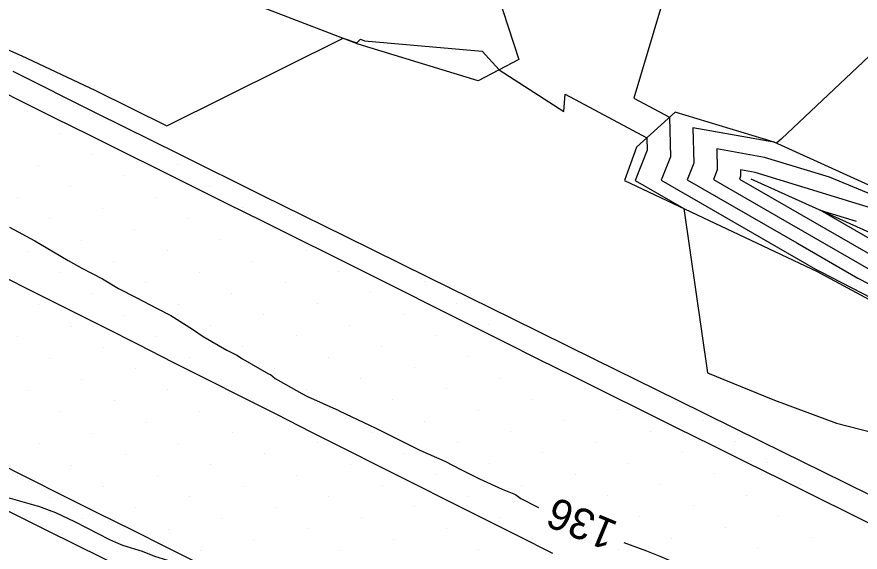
# Model space of a CAD drawing. Extents: x 2354170 to 2357230, y 866100 to 868290.
# Drawn here: x 2354704.8 to 2354759.4, y 867686.2 to 867720.8 of the extents above; entities that cross this region are included whole.
import ezdxf

# ---------------------------------------------------------------- set-up
doc = ezdxf.new("R2010")
doc.units = 0
for name, color, linetype in [('Default', 7, 'Continuous'), ('DTM Contours Major', 7, 'Continuous'), ('Exist DTM Breakline', 7, 'Continuous'), ('Exist DTM Scan Elevation Point', 7, 'Continuous'), ('Exist Roads EOP', 7, 'Continuous'), ('PH Exist DTM Breakline', 7, 'Continuous')]:
    doc.layers.add(name, color=color, linetype=linetype)

msp = doc.modelspace()

# ---------------------------------------------------------------- linework, layer by layer
at = {"layer": 'Default'}
for points in [[(2354759.968, 867737.473), (2354752.739, 867732.79), (2354749.968, 867732.306), (2354749.024, 867730.964), (2354745.687, 867728.039), (2354748.684, 867728.808), (2354744.732, 867715.554), (2354747.037, 867714.323), (2354747.104, 867711.765), (2354746.502, 867710.245), (2354756.491, 867704.492), (2354756.822, 867704.302), (2354773.249, 867695.831)], [(2354788.319, 867732.311), (2354781.754, 867730.019), (2354779.969, 867728.72), (2354778.446, 867728.497), (2354769.969, 867725.836), (2354765.992, 867723.995), (2354754.295, 867712.927), (2354753.964, 867712.632), (2354753.833, 867712.686), (2354753.799, 867712.696), (2354748.557, 867713.639), (2354748.618, 867711.345), (2354748.19, 867710.266), (2354755.278, 867706.185), (2354759.237, 867703.906), (2354772.794, 867696.915), (2354773.08, 867696.78), (2354786.456, 867691.471), (2354792.43, 867688.682), (2354793.538, 867688.159)], [(2354700.101, 867720.508), (2354705.117, 867718.295), (2354709.847, 867716.062), (2354714.514, 867713.754), (2354725.918, 867719.429), (2354726.816, 867719.136), (2354727.043, 867719.378), (2354727.312, 867719.262), (2354734.913, 867718.591), (2354736.019, 867717.394), (2354740.212, 867714.699), (2354740.293, 867715.807), (2354745.57, 867712.99), (2354745.591, 867712.185), (2354744.813, 867710.223), (2354747.959, 867708.412), (2354749.492, 867697.778), (2354753.838, 867696.015), (2354757.848, 867694.524), (2354764.99, 867692.691)], [(2354773.325, 867703.836), (2354757.392, 867710.431), (2354753.191, 867711.723), (2354750.095, 867712.28), (2354750.131, 867710.925), (2354749.879, 867710.288), (2354754.065, 867707.877), (2354761.652, 867703.51)], [(2354760.951, 867708.176), (2354752.584, 867710.75), (2354751.633, 867710.921), (2354751.644, 867710.505), (2354751.567, 867710.309), (2354752.852, 867709.57), (2354764.067, 867703.115)], [(2354845.387, 867667.71), (2354830.996, 867672.897), (2354827.88, 867674.304), (2354822.92, 867676.397), (2354806.785, 867683.643), (2354801.83, 867686.305), (2354800.992, 867686.681), (2354796.189, 867688.951), (2354777.193, 867697.818), (2354772.268, 867699.773), (2354771.427, 867700.169), (2354766.482, 867702.719), (2354756.794, 867708.295), (2354759.11, 867707.583)], [(2354704.328, 867707.209), (2354705.964, 867706.317), (2354706.696, 867705.888), (2354708.119, 867705.045), (2354709.017, 867704.556), (2354710.339, 867703.869), (2354711.393, 867703.236), (2354712.533, 867702.654), (2354713.89, 867701.941), (2354714.764, 867701.496), (2354716.165, 867700.6), (2354716.857, 867700.129), (2354718.386, 867699.248), (2354719.051, 867698.914), (2354719.401, 867698.68), (2354721.081, 867697.715), (2354721.216, 867697.656), (2354721.519, 867697.418), (2354723.253, 867696.432), (2354723.622, 867696.25), (2354725.642, 867695.334), (2354725.668, 867695.323), (2354727.664, 867694.363), (2354727.941, 867694.228), (2354729.671, 867693.368), (2354730.201, 867693.112), (2354730.891, 867692.775), (2354732.504, 867692.062), (2354733.53, 867691.508), (2354734.739, 867690.909), (2354736.212, 867690.25), (2354737.069, 867689.9), (2354737.408, 867689.635), (2354738.552, 867689.062)], [(2354701.94, 867690.352), (2354705.878, 867689.228), (2354706.209, 867689.151), (2354706.893, 867688.879), (2354707.315, 867688.729), (2354708.533, 867688.15), (2354710.791, 867686.994), (2354711.197, 867686.82), (2354711.637, 867686.614), (2354712.907, 867686.235), (2354713.714, 867685.909), (2354714.83, 867685.553), (2354716.292, 867684.976), (2354716.882, 867684.821), (2354717.757, 867684.537)], [(2354744.077, 867686.786), (2354745.55, 867686.262), (2354746.413, 867685.901), (2354747.675, 867685.369), (2354748.755, 867684.909), (2354750.426, 867684.125), (2354751.044, 867683.839), (2354753.199, 867683.097), (2354753.494, 867683.011), (2354755.345, 867682.458), (2354755.975, 867682.23), (2354757.282, 867681.808), (2354758.607, 867681.678), (2354760.754, 867680.816)]]:
    msp.add_lwpolyline(points, dxfattribs=at)
at = {"layer": 'DTM Contours Major'}
msp.add_lwpolyline([(2354788.319, 867732.311), (2354781.754, 867730.019), (2354779.969, 867728.72), (2354778.446, 867728.497), (2354769.969, 867725.836), (2354765.992, 867723.995), (2354754.295, 867712.927), (2354753.964, 867712.632), (2354753.833, 867712.686), (2354753.799, 867712.696), (2354748.557, 867713.639), (2354748.618, 867711.345), (2354748.19, 867710.266), (2354755.278, 867706.185), (2354759.237, 867703.906), (2354772.794, 867696.915), (2354773.08, 867696.78), (2354786.456, 867691.471), (2354792.43, 867688.682), (2354793.538, 867688.159)], dxfattribs=at)
at = {"layer": 'Exist DTM Breakline'}
for points in [[(2354760.974, 867687.523), (2354758.737, 867688.639), (2354756.498, 867689.75), (2354754.258, 867690.861), (2354752.018, 867691.972), (2354749.779, 867693.082), (2354747.539, 867694.194), (2354745.3, 867695.305), (2354743.061, 867696.417), (2354740.821, 867697.528), (2354738.586, 867698.648), (2354736.352, 867699.769), (2354734.117, 867700.89), (2354731.883, 867702.012), (2354729.646, 867703.129), (2354727.41, 867704.246), (2354725.173, 867705.362), (2354722.936, 867706.479), (2354720.697, 867707.591), (2354718.458, 867708.703), (2354716.219, 867709.814), (2354713.979, 867710.926), (2354711.74, 867712.039), (2354709.502, 867713.151), (2354707.263, 867714.264), (2354705.024, 867715.377), (2354702.79, 867716.498)], [(2354703.742, 867704.092), (2354705.978, 867702.974), (2354708.213, 867701.853), (2354710.446, 867700.729), (2354712.678, 867699.602), (2354714.909, 867698.475), (2354717.14, 867697.346), (2354719.371, 867696.218), (2354721.602, 867695.09), (2354723.833, 867693.963), (2354726.065, 867692.836), (2354728.298, 867691.711), (2354730.531, 867690.587), (2354732.765, 867689.465), (2354735, 867688.345), (2354737.236, 867687.227), (2354739.474, 867686.112)], [(2354716.751, 867685.343), (2354714.515, 867686.461), (2354712.279, 867687.58), (2354710.044, 867688.699), (2354707.808, 867689.818), (2354705.573, 867690.937), (2354703.337, 867692.056)]]:
    msp.add_lwpolyline(points, dxfattribs=at)
at = {"layer": 'Exist DTM Scan Elevation Point'}
for p, q in [((2354705.489, 867714.662), (2354705.489, 867714.662)), ((2354707.574, 867713.283), (2354707.574, 867713.283)), ((2354713.124, 867712.609), (2354713.124, 867712.609)), ((2354709.659, 867711.903), (2354709.659, 867711.903)), ((2354706.195, 867711.198), (2354706.195, 867711.198)), ((2354715.209, 867711.23), (2354715.209, 867711.23)), ((2354711.744, 867710.524), (2354711.744, 867710.524)), ((2354708.28, 867709.818), (2354708.28, 867709.818)), ((2354717.294, 867709.85), (2354717.294, 867709.85)), ((2354704.815, 867709.113), (2354704.815, 867709.113)), ((2354713.829, 867709.145), (2354713.829, 867709.145)), ((2354710.365, 867708.439), (2354710.365, 867708.439)), ((2354719.379, 867708.471), (2354719.379, 867708.471)), ((2354706.9, 867707.733), (2354706.9, 867707.733)), ((2354715.914, 867707.765), (2354715.914, 867707.765)), ((2354712.45, 867707.06), (2354712.45, 867707.06)), ((2354721.464, 867707.091), (2354721.464, 867707.091)), ((2354708.985, 867706.354), (2354708.985, 867706.354)), ((2354717.999, 867706.386), (2354717.999, 867706.386)), ((2354705.521, 867705.648), (2354705.521, 867705.648)), ((2354714.535, 867705.68), (2354714.535, 867705.68)), ((2354723.549, 867705.712), (2354723.549, 867705.712)), ((2354711.07, 867704.975), (2354711.07, 867704.975)), ((2354720.084, 867705.006), (2354720.084, 867705.006)), ((2354707.606, 867704.269), (2354707.606, 867704.269)), ((2354716.62, 867704.301), (2354716.62, 867704.301)), ((2354725.634, 867704.332), (2354725.634, 867704.332)), ((2354713.155, 867703.595), (2354713.155, 867703.595)), ((2354722.169, 867703.627), (2354722.169, 867703.627)), ((2354731.183, 867703.659), (2354731.183, 867703.659)), ((2354718.705, 867702.921), (2354718.705, 867702.921)), ((2354727.719, 867702.953), (2354727.719, 867702.953)), ((2354709.691, 867702.89), (2354709.691, 867702.89)), ((2354706.227, 867702.184), (2354706.227, 867702.184)), ((2354715.24, 867702.216), (2354715.24, 867702.216)), ((2354724.254, 867702.247), (2354724.254, 867702.247)), ((2354733.268, 867702.279), (2354733.268, 867702.279)), ((2354711.776, 867701.51), (2354711.776, 867701.51)), ((2354720.79, 867701.542), (2354720.79, 867701.542)), ((2354729.804, 867701.574), (2354729.804, 867701.574)), ((2354708.312, 867700.805), (2354708.312, 867700.805)), ((2354717.325, 867700.836), (2354717.325, 867700.836)), ((2354726.339, 867700.868), (2354726.339, 867700.868)), ((2354735.353, 867700.9), (2354735.353, 867700.9)), ((2354731.889, 867700.194), (2354731.889, 867700.194)), ((2354704.847, 867700.099), (2354704.847, 867700.099)), ((2354713.861, 867700.131), (2354713.861, 867700.131)), ((2354722.875, 867700.162), (2354722.875, 867700.162)), ((2354710.397, 867699.425), (2354710.397, 867699.425)), ((2354719.41, 867699.457), (2354719.41, 867699.457)), ((2354728.424, 867699.489), (2354728.424, 867699.489)), ((2354737.438, 867699.52), (2354737.438, 867699.52)), ((2354706.932, 867698.72), (2354706.932, 867698.72)), ((2354715.946, 867698.751), (2354715.946, 867698.751)), ((2354724.96, 867698.783), (2354724.96, 867698.783)), ((2354733.974, 867698.815), (2354733.974, 867698.815)), ((2354712.482, 867698.046), (2354712.482, 867698.046)), ((2354721.495, 867698.077), (2354721.495, 867698.077)), ((2354730.509, 867698.109), (2354730.509, 867698.109)), ((2354709.017, 867697.34), (2354709.017, 867697.34)), ((2354718.031, 867697.372), (2354718.031, 867697.372)), ((2354727.045, 867697.404), (2354727.045, 867697.404)), ((2354736.059, 867697.435), (2354736.059, 867697.435)), ((2354705.553, 867696.635), (2354705.553, 867696.635)), ((2354714.567, 867696.666), (2354714.567, 867696.666)), ((2354723.58, 867696.698), (2354723.58, 867696.698)), ((2354732.594, 867696.73), (2354732.594, 867696.73)), ((2354741.608, 867696.761), (2354741.608, 867696.761)), ((2354711.102, 867695.961), (2354711.102, 867695.961)), ((2354720.116, 867695.992), (2354720.116, 867695.992)), ((2354729.13, 867696.024), (2354729.13, 867696.024)), ((2354738.144, 867696.056), (2354738.144, 867696.056)), ((2354716.652, 867695.287), (2354716.652, 867695.287)), ((2354725.665, 867695.319), (2354725.665, 867695.319)), ((2354734.679, 867695.35), (2354734.679, 867695.35)), ((2354743.693, 867695.382), (2354743.693, 867695.382)), ((2354707.638, 867695.255), (2354707.638, 867695.255)), ((2354713.187, 867694.581), (2354713.187, 867694.581)), ((2354722.201, 867694.613), (2354722.201, 867694.613)), ((2354731.215, 867694.645), (2354731.215, 867694.645)), ((2354740.229, 867694.676), (2354740.229, 867694.676)), ((2354749.242, 867694.708), (2354749.242, 867694.708)), ((2354709.723, 867693.876), (2354709.723, 867693.876)), ((2354718.737, 867693.907), (2354718.737, 867693.907)), ((2354727.75, 867693.939), (2354727.75, 867693.939)), ((2354736.764, 867693.971), (2354736.764, 867693.971)), ((2354745.778, 867694.003), (2354745.778, 867694.003)), ((2354706.258, 867693.17), (2354706.258, 867693.17)), ((2354715.272, 867693.202), (2354715.272, 867693.202)), ((2354724.286, 867693.234), (2354724.286, 867693.234)), ((2354733.3, 867693.265), (2354733.3, 867693.265)), ((2354742.314, 867693.297), (2354742.314, 867693.297)), ((2354751.327, 867693.329), (2354751.327, 867693.329)), ((2354729.835, 867692.56), (2354729.835, 867692.56)), ((2354738.849, 867692.591), (2354738.849, 867692.591)), ((2354747.863, 867692.623), (2354747.863, 867692.623)), ((2354711.808, 867692.496), (2354711.808, 867692.496)), ((2354720.821, 867692.528), (2354720.821, 867692.528)), ((2354708.343, 867691.791), (2354708.343, 867691.791)), ((2354717.357, 867691.822), (2354717.357, 867691.822)), ((2354726.371, 867691.854), (2354726.371, 867691.854)), ((2354735.385, 867691.886), (2354735.385, 867691.886)), ((2354744.399, 867691.918), (2354744.399, 867691.918)), ((2354753.412, 867691.949), (2354753.412, 867691.949)), ((2354704.879, 867691.085), (2354704.879, 867691.085)), ((2354713.893, 867691.117), (2354713.893, 867691.117)), ((2354722.906, 867691.149), (2354722.906, 867691.149)), ((2354731.92, 867691.18), (2354731.92, 867691.18)), ((2354740.934, 867691.212), (2354740.934, 867691.212)), ((2354749.948, 867691.244), (2354749.948, 867691.244)), ((2354710.428, 867690.411), (2354710.428, 867690.411)), ((2354719.442, 867690.443), (2354719.442, 867690.443)), ((2354728.456, 867690.475), (2354728.456, 867690.475)), ((2354737.47, 867690.506), (2354737.47, 867690.506)), ((2354746.484, 867690.538), (2354746.484, 867690.538)), ((2354755.497, 867690.57), (2354755.497, 867690.57)), ((2354743.019, 867689.833), (2354743.019, 867689.833)), ((2354752.033, 867689.864), (2354752.033, 867689.864)), ((2354706.964, 867689.706), (2354706.964, 867689.706)), ((2354715.978, 867689.738), (2354715.978, 867689.738)), ((2354724.991, 867689.769), (2354724.991, 867689.769)), ((2354734.005, 867689.801), (2354734.005, 867689.801)), ((2354712.513, 867689.032), (2354712.513, 867689.032)), ((2354721.527, 867689.064), (2354721.527, 867689.064)), ((2354730.541, 867689.095), (2354730.541, 867689.095)), ((2354739.555, 867689.127), (2354739.555, 867689.127)), ((2354748.569, 867689.159), (2354748.569, 867689.159)), ((2354709.049, 867688.326), (2354709.049, 867688.326)), ((2354718.063, 867688.358), (2354718.063, 867688.358)), ((2354727.076, 867688.39), (2354727.076, 867688.39)), ((2354736.09, 867688.421), (2354736.09, 867688.421)), ((2354745.104, 867688.453), (2354745.104, 867688.453)), ((2354754.118, 867688.485), (2354754.118, 867688.485)), ((2354714.598, 867687.653), (2354714.598, 867687.653)), ((2354723.612, 867687.684), (2354723.612, 867687.684)), ((2354732.626, 867687.716), (2354732.626, 867687.716)), ((2354741.64, 867687.748), (2354741.64, 867687.748)), ((2354750.653, 867687.779), (2354750.653, 867687.779)), ((2354756.203, 867687.105), (2354756.203, 867687.105)), ((2354711.134, 867686.947), (2354711.134, 867686.947)), ((2354720.148, 867686.979), (2354720.148, 867686.979)), ((2354729.161, 867687.01), (2354729.161, 867687.01)), ((2354738.175, 867687.042), (2354738.175, 867687.042)), ((2354747.189, 867687.074), (2354747.189, 867687.074)), ((2354716.683, 867686.273), (2354716.683, 867686.273)), ((2354725.697, 867686.305), (2354725.697, 867686.305)), ((2354734.711, 867686.336), (2354734.711, 867686.336)), ((2354743.725, 867686.368), (2354743.725, 867686.368)), ((2354752.738, 867686.4), (2354752.738, 867686.4))]:
    msp.add_line(p, q, dxfattribs=at)
at = {"layer": 'Exist Roads EOP'}
for points in [[(2354704.552, 867717.296), (2354709.919, 867714.613), (2354715.29, 867711.94), (2354720.666, 867709.276), (2354726.045, 867706.618), (2354731.427, 867703.965), (2354736.809, 867701.313), (2354742.192, 867698.662), (2354747.573, 867696.008), (2354752.954, 867693.354), (2354758.335, 867690.699), (2354763.715, 867688.044)], [(2354744.397, 867668.868), (2354739.033, 867671.556), (2354733.663, 867674.233), (2354728.291, 867676.905), (2354722.916, 867679.572), (2354717.538, 867682.232), (2354712.158, 867684.888), (2354706.78, 867687.549), (2354701.407, 867690.219)]]:
    msp.add_lwpolyline(points, dxfattribs=at)
at = {"layer": 'PH Exist DTM Breakline'}
for points in [[(2354611.913, 867786.623), (2354616.477, 867783.563), (2354623.581, 867779.284), (2354639.492, 867769.51), (2354680.495, 867749.651), (2354696.683, 867741.198), (2354715.121, 867732.413), (2354724.214, 867730.273), (2354730.818, 867727.562), (2354735.564, 867723.357), (2354737.279, 867718.052), (2354734.652, 867716.68), (2354726.894, 867719.054), (2354709.364, 867725.798), (2354685.759, 867737.429), (2354664.94, 867748.06), (2354633.914, 867762.512), (2354594.172, 867780.247), (2354574.903, 867789.188), (2354558.407, 867796.945)], [(2354779.186, 867701.173), (2354753.804, 867712.704), (2354747.405, 867714.658), (2354744.896, 867712.378), (2354744.134, 867710.215), (2354756.601, 867704.338), (2354773.498, 867695.237)], [(2354869.494, 867685.531), (2354863.034, 867668.078), (2354857.889, 867664.271), (2354855.077, 867665.366), (2354827.843, 867676.32), (2354799.133, 867689.162), (2354770.642, 867702.038), (2354752.315, 867710.319)]]:
    msp.add_lwpolyline(points, dxfattribs=at)

# ---------------------------------------------------------------- texts
at = {"layer": 'Default'}
msp.add_text('136', height=2, rotation=157.606, dxfattribs=at).set_placement((2354743.796, 867688.071))

doc.saveas('drawing.dxf')
